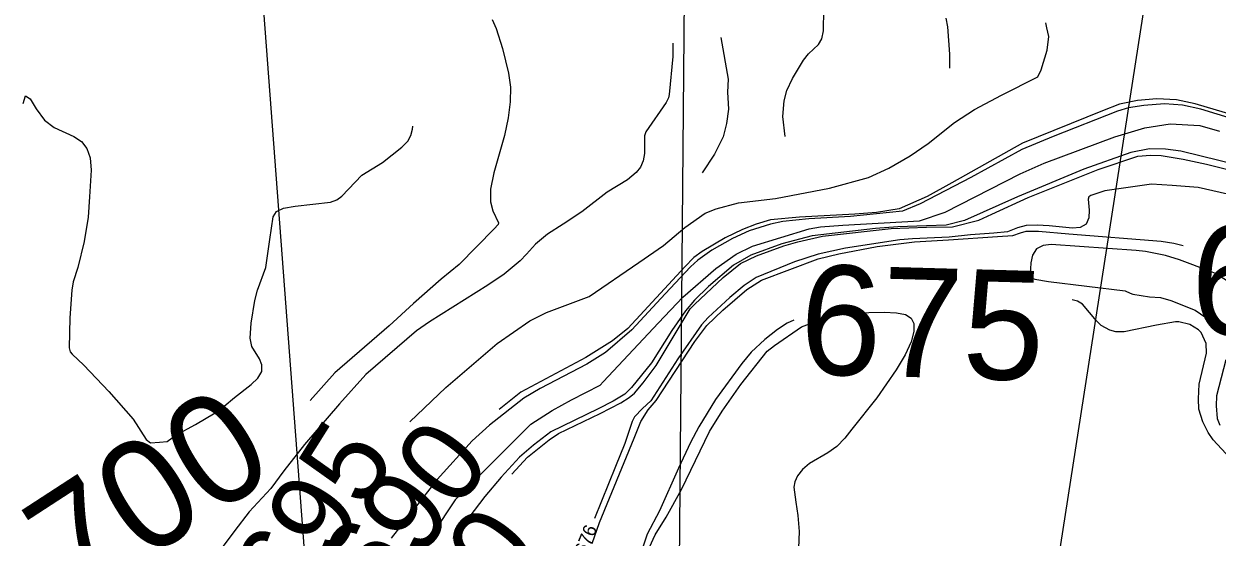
# Model space of a CAD drawing. Extents: x -291892836 to 2945206, y -477993085 to 1832792.
# Drawn here: x 1851264 to 1851623.8, y 544783.9 to 544938.6 of the extents above; entities that cross this region are included whole.
import ezdxf

# ---------------------------------------------------------------- set-up
doc = ezdxf.new("R2010")
doc.units = 0
for name, color, linetype in [('DT_X_Contour_Minor', 7, 'Continuous'), ('DT_X_Terrain_Ground_Line', 7, 'Continuous'), ('Level 19', 7, 'Continuous'), ('Level 40', 7, 'Continuous')]:
    doc.layers.add(name, color=color, linetype=linetype)

msp = doc.modelspace()

# ---------------------------------------------------------------- linework, layer by layer
at = {"layer": 'DT_X_Contour_Minor'}
for points in [[(1851493.59, 544904.74), (1851492.87, 544910.73), (1851493.29, 544915.4), (1851494.09, 544918.57), (1851495.77, 544922.21), (1851499.13, 544927.72), (1851500.63, 544929.58), (1851503.61, 544932.43), (1851504.65, 544934.16), (1851505.18, 544936.56), (1851505.28, 544943.02)], [(1851405.21, 544939.93), (1851406.41, 544937.25), (1851408.33, 544931.24), (1851410.19, 544923.82), (1851410.71, 544919.61), (1851410.69, 544915.11), (1851410.09, 544910.27), (1851408.93, 544904.99), (1851405.7, 544893.74), (1851404.72, 544888.82), (1851404.75, 544885.03), (1851405.46, 544882.3), (1851407.15, 544878.64), (1851407.08, 544878.18), (1851405.82, 544876.88), (1851395.3, 544866.12), (1851389.86, 544861.67), (1851381.55, 544854.33), (1851374.17, 544847.63), (1851357.83, 544833.47), (1851350.33, 544825.08)], [(1851543.24, 544925.33), (1851543.25, 544929.49), (1851542.68, 544937.75), (1851542.1, 544940.4)], [(1851572.49, 544937.45), (1851572.16, 544939)], [(1851380.39, 544818.68), (1851391.29, 544828.98), (1851406.75, 544842.31), (1851416.62, 544849.15), (1851421.59, 544851.62), (1851434.45, 544856.42), (1851449.49, 544866.71), (1851456.91, 544871.84), (1851463.32, 544877.22), (1851469.45, 544881.6), (1851472.78, 544882.93), (1851479.48, 544884.66), (1851490.7, 544886), (1851506.92, 544889.11), (1851518.75, 544892.32), (1851524.87, 544895.19), (1851531.26, 544898.84), (1851536.66, 544902.54), (1851544.62, 544908.94), (1851550.7, 544912.86), (1851558.79, 544917.19), (1851569.78, 544922.7), (1851570.75, 544924.83), (1851572.59, 544930.71), (1851573.06, 544934.86), (1851572.49, 544937.45)], [(1851459.73, 544932.79), (1851459.69, 544928.81), (1851458.64, 544917.36), (1851458.42, 544916.3), (1851457.65, 544914.9), (1851451.56, 544906.13), (1851451.12, 544904.93), (1851451.15, 544901.76), (1851451.15, 544899.59), (1851450.8, 544897.4), (1851449.91, 544895.47), (1851448.67, 544893.86), (1851446.08, 544891.66), (1851439.92, 544887.93), (1851432.31, 544881.93), (1851426.63, 544878.23), (1851421.91, 544875.22), (1851418.32, 544872.19), (1851415.57, 544869.23)], [(1851474.17, 544934.53), (1851476.37, 544921.99), (1851476.21, 544918.02), (1851476.47, 544912.94), (1851475.89, 544908.58), (1851474.86, 544904.59), (1851472.23, 544899.37), (1851468.6, 544893.75)], [(1851263.81, 544914.67), (1851264.56, 544916.96), (1851265.87, 544916.02), (1851267.75, 544913), (1851270.2, 544909.66), (1851273.13, 544907.37), (1851279.08, 544904.71), (1851281.38, 544903.2), (1851283.03, 544901.12), (1851283.98, 544898.25), (1851284.27, 544894.51), (1851283.82, 544886.54), (1851283.36, 544880.39), (1851282.16, 544872.99), (1851280.28, 544865.17), (1851278.89, 544860.85), (1851278.44, 544858.34), (1851277.93, 544850.07), (1851277.72, 544841.01), (1851277.96, 544839.82), (1851278.55, 544839.03), (1851282.15, 544835.78), (1851289.63, 544827.78), (1851296.97, 544819.44), (1851300.88, 544813.36), (1851302.18, 544812.36), (1851304.96, 544812.49), (1851307.19, 544812.69), (1851308.75, 544813.82), (1851309.86, 544814.68), (1851315.75, 544817.83), (1851321.72, 544821.39), (1851324.46, 544823.43), (1851327.5, 544826.04), (1851332.61, 544829.95), (1851334.56, 544831.85), (1851335.77, 544833.86), (1851335.8, 544835.85), (1851335.04, 544837.68), (1851332.74, 544841.42), (1851332.27, 544843.92), (1851332.51, 544848.42), (1851333.67, 544855.26), (1851334.49, 544858.32), (1851337.01, 544865.16), (1851338.14, 544873.65), (1851339.15, 544880.47), (1851340.23, 544882.11), (1851342.36, 544883.07), (1851345.81, 544883.69), (1851356.47, 544884.94), (1851358.42, 544885.59), (1851359.93, 544886.66), (1851365.89, 544893.06), (1851372.12, 544896.9), (1851378.04, 544901.5), (1851379.81, 544903.3), (1851380.74, 544905.04), (1851381.25, 544906.9), (1851381.27, 544907.78)], [(1851633.65, 544908.45), (1851618.94, 544912.93), (1851613.37, 544914.12), (1851607.96, 544914.5), (1851601.71, 544914.02), (1851597.12, 544913.32), (1851593.82, 544912.36), (1851574.37, 544904.71), (1851564.97, 544900.81), (1851549.52, 544892.37), (1851534.28, 544884.38), (1851528.98, 544882.14), (1851513.32, 544880.58), (1851500.72, 544879.83), (1851492.92, 544879.08), (1851489.13, 544878.3), (1851482.73, 544876.26), (1851477.67, 544873.94), (1851471.47, 544870.41), (1851467.25, 544867.42), (1851465.02, 544865.4), (1851457.43, 544857.23), (1851447.32, 544846.38), (1851439.42, 544839.58), (1851433.75, 544836.09), (1851419.75, 544828.75), (1851414.77, 544825.84), (1851404.43, 544817.63), (1851399.21, 544812.94), (1851388.6, 544801.3), (1851374.75, 544783.55)], [(1851631.74, 544910.22), (1851617.22, 544914.56), (1851611.57, 544915.73), (1851605.65, 544916.01), (1851599.87, 544915.56), (1851594.42, 544914.47), (1851589.27, 544912.43), (1851565.1, 544902.65), (1851543.83, 544890.76), (1851536.37, 544886.63), (1851527.96, 544882.88), (1851521.17, 544881.74), (1851514.62, 544881.26), (1851497.93, 544880.39), (1851489.14, 544879.59), (1851484.81, 544878.28), (1851480.73, 544876.7), (1851475.46, 544874.12), (1851468.52, 544870.01), (1851466, 544868.21), (1851463.31, 544865.36), (1851446.16, 544846.79), (1851441.52, 544843.07), (1851433.47, 544838.08), (1851413.86, 544827.59), (1851407.32, 544822.35)], [(1851394.08, 544795.1), (1851416.9, 544817.93), (1851423.36, 544822.12), (1851429.18, 544825.33), (1851437.77, 544829.76), (1851438.66, 544830.7), (1851455.4, 544848.49), (1851462.75, 544856.21), (1851472.67, 544864.89), (1851478.81, 544869.17), (1851483.71, 544871.62), (1851500.84, 544876.86), (1851504.27, 544877.41), (1851510.95, 544877.97), (1851534.12, 544879.31), (1851541.83, 544881.91), (1851564.46, 544893.48), (1851571.65, 544896.66), (1851592.99, 544904.6), (1851602.05, 544907.27), (1851609.67, 544908.52), (1851618.58, 544907.98), (1851624.56, 544906.33)], [(1851630.51, 544895.98), (1851612.86, 544900.25), (1851608.25, 544900.91), (1851603.49, 544900.99), (1851597.86, 544899.88), (1851583.69, 544894.81), (1851563.6, 544886.53), (1851547.67, 544879.4), (1851542.15, 544877.99), (1851536.19, 544877.8), (1851527.52, 544877.48), (1851520.87, 544876.99), (1851501.71, 544874.74), (1851492.6, 544872.3), (1851483.21, 544868.95), (1851477.99, 544865.9), (1851470.51, 544859.44), (1851466.29, 544855.3), (1851463.5, 544852.09), (1851459.41, 544846.21), (1851453.24, 544836.41), (1851447.26, 544828.99), (1851445.19, 544827.02), (1851441.67, 544824.87), (1851437.17, 544822.57), (1851422.96, 544815.61), (1851417.71, 544811.63), (1851413.43, 544807.98), (1851407.98, 544802.01), (1851402.99, 544796.19), (1851393.33, 544783.45)], [(1851411.2, 544802.9), (1851415.85, 544808.04), (1851422.43, 544813.23), (1851425.19, 544815.12), (1851437.79, 544821.17), (1851444, 544824.4), (1851446.54, 544825.96), (1851448.12, 544827.35), (1851450.78, 544830.38), (1851454.7, 544835.68), (1851464.95, 544852.72), (1851466.25, 544854.08), (1851474.86, 544862.15), (1851480.14, 544866.42), (1851484.92, 544868.73), (1851493.21, 544871.76), (1851497.43, 544872.91), (1851504.88, 544874.67), (1851525.52, 544876.98), (1851536.16, 544877.33), (1851544.03, 544877.5), (1851552.02, 544879.46), (1851555.92, 544881.27), (1851566.82, 544886.26), (1851587.99, 544894.77), (1851599.96, 544898.73), (1851603.74, 544899.1), (1851607.01, 544898.96), (1851613.62, 544897.88), (1851620.65, 544896.39), (1851640.63, 544891.33)], [(1851649.49, 544882.15), (1851622.52, 544888.34), (1851618.08, 544889.28), (1851610.31, 544889.95), (1851604.02, 544890.3), (1851590.01, 544888.27), (1851585.78, 544886.91), (1851585.11, 544886.46), (1851584.96, 544885.77), (1851585.3, 544882.44), (1851585.17, 544880.14), (1851584.34, 544878.26), (1851582.56, 544877.3), (1851580.2, 544877.07), (1851573.14, 544877.73), (1851569.56, 544877.96), (1851566.24, 544877.87), (1851563.69, 544877.2), (1851560.58, 544875.96), (1851556.47, 544875.5), (1851549.43, 544875.07), (1851543.04, 544874.35), (1851531.98, 544873.81), (1851528.2, 544873.53), (1851511.82, 544871.04), (1851503.5, 544869.17), (1851496.42, 544866.92), (1851484.81, 544862.19), (1851481.23, 544859.81), (1851476.9, 544856.17), (1851470.35, 544850.14), (1851468.32, 544847.93), (1851461.17, 544837.69), (1851453.07, 544824.97), (1851450.61, 544822.7), (1851448.11, 544820.2), (1851447.44, 544818.8), (1851445.21, 544812.09)], [(1851435.43, 544782.03), (1851437.64, 544788.29), (1851448.05, 544813.7), (1851450.09, 544818.75), (1851452.27, 544822.33), (1851454.73, 544825.07), (1851466.31, 544842.86), (1851469.94, 544847.71), (1851474.75, 544852.34), (1851482.02, 544858.53), (1851486.47, 544861.37), (1851503.51, 544867.85), (1851509.75, 544869.35), (1851521.3, 544871.49), (1851532.58, 544872.96), (1851542.79, 544873.56), (1851557.59, 544874.51), (1851562.19, 544874.85), (1851564.54, 544875.67), (1851566.23, 544876.12), (1851569.98, 544876.11), (1851579.11, 544875.35), (1851606.93, 544873.16), (1851610.75, 544872.51), (1851613.61, 544871.85)], [(1851631.66, 544858.07), (1851623.37, 544863.38), (1851621.88, 544864.01), (1851612.5, 544867.53), (1851608.31, 544868.78), (1851602.26, 544870), (1851599.45, 544870.33), (1851573.77, 544872.09), (1851571.41, 544871.83), (1851569.37, 544870.85), (1851568.18, 544868.94), (1851567.67, 544866.58), (1851567.5, 544862.98), (1851567.84, 544862.13), (1851568.86, 544861.63), (1851572.95, 544860.93), (1851596.07, 544858.16), (1851597.57, 544857.44), (1851598.41, 544857.14), (1851603.44, 544856.37), (1851606.73, 544856.19), (1851609.83, 544855.29), (1851617.25, 544852.3), (1851622.33, 544848.85), (1851624.4, 544846.77)], [(1851415.57, 544869.23), (1851413.68, 544867.2), (1851408.87, 544863.21), (1851403.94, 544859.84), (1851386.3, 544848.85), (1851382.41, 544846.11), (1851367.11, 544832.94), (1851359.23, 544824.07), (1851348.62, 544811.82), (1851342.45, 544803.92), (1851338.5, 544798.59), (1851331.94, 544791.5), (1851327.59, 544785.92), (1851321.44, 544777.58)], [(1851605.57, 544847.8), (1851595.78, 544845.82), (1851593.28, 544845.84), (1851591.44, 544846.28), (1851588.85, 544847.75), (1851587.44, 544849.07), (1851583.26, 544854.14), (1851581.75, 544855.06), (1851580.12, 544855.44)], [(1851496.2, 544849.29), (1851494.23, 544848.38), (1851491.32, 544846.46), (1851487.47, 544843.47), (1851483.34, 544839.72), (1851480.49, 544836.24), (1851472.6, 544825.35), (1851467.54, 544817.16), (1851465.02, 544812.42), (1851461.44, 544804.69), (1851455.66, 544791.81), (1851452.02, 544784.79), (1851449.33, 544776.86)], [(1851451.59, 544778.51), (1851454.36, 544784.64), (1851457.69, 544789.96), (1851462.31, 544798.22), (1851470.77, 544815.78), (1851474.55, 544821.84), (1851480.25, 544829.91), (1851488.18, 544839.99), (1851490.4, 544841.72), (1851498.47, 544847.26), (1851505.73, 544850.01), (1851508.75, 544850.69), (1851514.15, 544851.57), (1851523.48, 544851.76), (1851527.19, 544851.56), (1851529.91, 544851), (1851531.6, 544849.97), (1851532.4, 544848.31), (1851532.39, 544845.93), (1851531.53, 544842.79), (1851529.76, 544838.9), (1851527.1, 544834.39), (1851521.18, 544825.95), (1851513.69, 544816.48), (1851511.61, 544813.73), (1851509.19, 544811.23), (1851506.4, 544809.3), (1851500.9, 544806.15), (1851498.82, 544804.32), (1851497.34, 544802.37), (1851496.46, 544800.55), (1851496.18, 544798.95), (1851496.82, 544794.4), (1851497.41, 544790.43), (1851497.79, 544785.61), (1851497.64, 544780.55)], [(1851627.78, 544807.71), (1851622.64, 544813.24), (1851621.17, 544815.43), (1851619.56, 544818.62), (1851618.35, 544822.51), (1851618.26, 544825.6), (1851618.41, 544830.02), (1851620.59, 544839.34), (1851620.57, 544842.24), (1851619.02, 544845.6), (1851618.18, 544846.38), (1851615.62, 544848), (1851612.33, 544848.86), (1851611.25, 544848.84), (1851605.57, 544847.8)], [(1851626.44, 544837.35), (1851623.68, 544826.55), (1851623.56, 544823.45), (1851623.8, 544819.68), (1851624.61, 544817.62)], [(1851445.21, 544812.09), (1851442.45, 544805.16), (1851436.05, 544789.55)], [(1851394.08, 544795.1), (1851374.06, 544764.99)]]:
    msp.add_lwpolyline(points, dxfattribs=at)
at = {"layer": 'Level 40'}
for p, q in [((1851666.59, 545359.82), (1851524.12, 544444.79)), ((1851304.99, 545356.29), (1851371.4, 544477.62)), ((1851466.42, 545337.49), (1851458.89, 544451.45))]:
    msp.add_line(p, q, dxfattribs=at)

# ---------------------------------------------------------------- texts
at = {"layer": 'DT_X_Terrain_Ground_Line'}
for s, height, rotation, p in [('675', 33, 358.8115, (1851615.66, 544845.11)), ('675', 33, 358.3966, (1851497.69, 544833.13)), ('700', 33, 33.0081, (1851279.42, 544763.12)), ('695', 25, 57.8859, (1851346.89, 544760.55)), ('690', 25, 52.6606, (1851371.69, 544762)), ('680', 25, 51.8584, (1851386.36, 544736.06))]:
    msp.add_text(s, height=height, rotation=rotation, dxfattribs=at).set_placement(p)
at = {"layer": 'Level 19'}
msp.add_text('676', height=4, rotation=67.7064, dxfattribs=at).set_placement((1851433.59, 544778.28))

doc.saveas('drawing.dxf')
